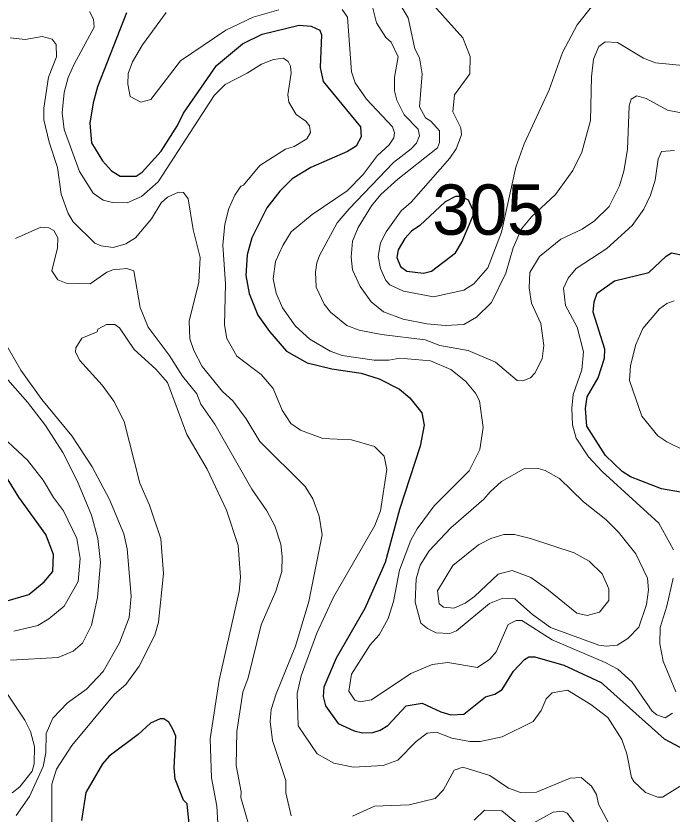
# Model space of a CAD drawing. Extents: x 673.3 to 698.5, y 6984.3 to 7012.3.
# Drawn here: x 695.289 to 696.332, y 7004.553 to 7005.822 of the extents above; entities that cross this region are included whole.
import ezdxf

# ---------------------------------------------------------------- set-up
doc = ezdxf.new("R2010")
doc.units = 0
doc.header["$LTSCALE"] = 0.032
doc.layers.add('1', color=7, linetype='Continuous', lineweight=25)
doc.layers.add('2', color=7, linetype='Continuous', lineweight=13)
doc.layers.add('21', color=7, linetype='Continuous')

msp = doc.modelspace()

# ---------------------------------------------------------------- linework, layer by layer
at = {"layer": '1'}
for points in [[(695.4647, 7005.8268), (695.4183, 7005.7095), (695.4113, 7005.6839), (695.4062, 7005.6517), (695.4087, 7005.6205), (695.4261, 7005.5916), (695.4406, 7005.5758), (695.4543, 7005.5674), (695.4796, 7005.5672), (695.4894, 7005.5738), (695.5194, 7005.6072), (695.5455, 7005.6479), (695.5553, 7005.6675), (695.6078, 7005.7435), (695.6487, 7005.7779), (695.6802, 7005.7933), (695.7391, 7005.8072), (695.758, 7005.8057), (695.7719, 7005.7994), (695.7748, 7005.792), (695.7726, 7005.7402)], [(695.7726, 7005.7402), (695.7775, 7005.7179), (695.8368, 7005.6457), (695.8377, 7005.6301), (695.8296, 7005.6152), (695.816, 7005.6063), (695.7574, 7005.581), (695.728, 7005.5633), (695.7082, 7005.5434), (695.6877, 7005.5171), (695.664, 7005.4695), (695.6564, 7005.4421), (695.6545, 7005.4095), (695.6597, 7005.3809), (695.6736, 7005.3465), (695.6919, 7005.3202), (695.7191, 7005.2891), (695.7516, 7005.2705), (695.791, 7005.2609), (695.8376, 7005.2542), (695.8665, 7005.2452), (695.8988, 7005.229), (695.9152, 7005.2149), (695.9342, 7005.1913), (695.9378, 7005.1716), (695.9314, 7005.1381), (695.8984, 7005.0374), (695.876, 7004.9533), (695.8433, 7004.8802), (695.798, 7004.801), (695.7783, 7004.7552), (695.7775, 7004.7401), (695.7809, 7004.7255), (695.8013, 7004.6973), (695.8268, 7004.6855), (695.8398, 7004.6827), (695.856, 7004.683), (695.8681, 7004.6868), (695.8801, 7004.6941), (695.9092, 7004.7255), (695.9349, 7004.7297), (695.9646, 7004.7158), (695.9802, 7004.7112), (696.0011, 7004.712), (696.0354, 7004.7394), (696.0505, 7004.7438), (696.0618, 7004.7514), (696.08, 7004.7805), (696.0973, 7004.7989), (696.1043, 7004.8031), (696.1141, 7004.8031), (696.1601, 7004.7899), (696.2194, 7004.7626), (696.3193, 7004.6728), (696.3525, 7004.6552)], [(696.3457, 7005.0651), (696.3155, 7005.0703), (696.2659, 7005.0895), (696.2527, 7005.098), (696.2262, 7005.1234), (696.1964, 7005.1698), (696.1944, 7005.1982), (696.1969, 7005.2163), (696.2146, 7005.2466), (696.2245, 7005.2779), (696.2253, 7005.2922), (696.2067, 7005.351), (696.2083, 7005.3678), (696.2131, 7005.3811), (696.2408, 7005.4009), (696.2953, 7005.414), (696.3225, 7005.4403), (696.3312, 7005.4455), (696.3518, 7005.4414)], [(695.2709, 7004.8912), (695.3091, 7004.9025), (695.3334, 7004.9226), (695.3472, 7004.9389), (695.3482, 7004.966), (695.336, 7004.9977), (695.2935, 7005.057), (695.267, 7005.1002)], [(695.5665, 7004.516), (695.5609, 7004.5696), (695.5551, 7004.5754), (695.5421, 7004.6088), (695.5405, 7004.627), (695.5429, 7004.6774), (695.5381, 7004.6881), (695.5316, 7004.6994), (695.5237, 7004.7046), (695.518, 7004.7045), (695.5027, 7004.6978), (695.4829, 7004.6797), (695.4367, 7004.6456), (695.4265, 7004.6334), (695.3998, 7004.5876), (695.3931, 7004.543)]]:
    msp.add_lwpolyline(points, dxfattribs=at)
msp.add_lwpolyline([(695.9875, 7005.4457), (695.9975, 7005.4622), (696.016, 7005.5046), (696.016, 7005.5129), (696.0086, 7005.5294), (695.9962, 7005.5352), (695.9876, 7005.5349), (695.9711, 7005.5266), (695.9309, 7005.489), (695.9179, 7005.4797), (695.9073, 7005.468), (695.8966, 7005.4504), (695.8943, 7005.438), (695.9003, 7005.4237), (695.9104, 7005.4165), (695.937, 7005.4132), (695.9493, 7005.4164)], close=True, dxfattribs=at)
at = {"layer": '2'}
for points in [[(695.8964, 7005.8453), (695.9126, 7005.8188), (695.9228, 7005.7698), (695.9306, 7005.7553), (695.9347, 7005.7302), (695.9306, 7005.6773), (695.9401, 7005.6602), (695.9486, 7005.6547), (695.9621, 7005.6396), (695.9623, 7005.6208), (695.9592, 7005.6122), (695.8958, 7005.5623), (695.8692, 7005.5382), (695.8543, 7005.52), (695.8331, 7005.4858), (695.8241, 7005.4639), (695.8218, 7005.4388), (695.8238, 7005.4186), (695.8361, 7005.3922), (695.8535, 7005.3676), (695.873, 7005.3519), (695.9043, 7005.34), (695.9421, 7005.3325), (695.9711, 7005.3301), (696.0008, 7005.3315), (696.0211, 7005.3432), (696.0451, 7005.3666), (696.0675, 7005.4132), (696.0795, 7005.4536), (696.0928, 7005.4838), (696.1088, 7005.5026), (696.1469, 7005.5384), (696.1742, 7005.5763), (696.1887, 7005.6056), (696.2025, 7005.6558), (696.2042, 7005.7252), (696.2074, 7005.7532), (696.2157, 7005.7732), (696.2256, 7005.7809), (696.2455, 7005.7796), (696.2867, 7005.755), (696.306, 7005.7474), (696.3763, 7005.7404)], [(695.8621, 7005.811), (695.852, 7005.8518)], [(696.352, 7004.602), (696.3171, 7004.58), (696.3093, 7004.58), (696.29, 7004.5874), (696.2711, 7004.605), (696.2677, 7004.6113), (696.2604, 7004.649), (696.2522, 7004.672), (696.2297, 7004.7067), (696.2031, 7004.7275), (696.1658, 7004.7501), (696.1413, 7004.7459), (696.1318, 7004.7365), (696.1238, 7004.7182), (696.1113, 7004.7007), (696.0617, 7004.6759), (696.0269, 7004.6689), (696.0107, 7004.6689), (695.9819, 7004.674), (695.9574, 7004.6833), (695.9426, 7004.6819), (695.9253, 7004.6684), (695.896, 7004.639), (695.8725, 7004.6304), (695.8254, 7004.6281), (695.794, 7004.6342), (695.7676, 7004.6493), (695.7376, 7004.6933), (695.7359, 7004.7452), (695.7425, 7004.7733), (695.7674, 7004.8408), (695.7936, 7004.8981), (695.8595, 7005.0122), (695.8686, 7005.0352), (695.8785, 7005.101), (695.8744, 7005.122), (695.8588, 7005.1378), (695.8222, 7005.1484), (695.7767, 7005.1501), (695.7411, 7005.1637), (695.7256, 7005.1743), (695.7121, 7005.1951), (695.6977, 7005.23), (695.6786, 7005.252), (695.6399, 7005.2812), (695.6242, 7005.3093), (695.6203, 7005.331), (695.6219, 7005.3963), (695.6179, 7005.4577), (695.621, 7005.491), (695.6274, 7005.5158), (695.6367, 7005.5372), (695.6465, 7005.5514), (695.6508, 7005.5529), (695.6767, 7005.5843), (695.7173, 7005.6105), (695.7313, 7005.6144), (695.7514, 7005.6266), (695.7571, 7005.6367), (695.7554, 7005.6476), (695.7495, 7005.6549), (695.7345, 7005.6654), (695.7227, 7005.6849), (695.7213, 7005.6967), (695.7261, 7005.7308), (695.7253, 7005.7421), (695.7215, 7005.7498), (695.7144, 7005.755), (695.6984, 7005.753), (695.679, 7005.7454), (695.6564, 7005.7308), (695.6214, 7005.7132), (695.604, 7005.6957), (695.5147, 7005.5583), (695.4881, 7005.5351), (695.4655, 7005.5247), (695.4423, 7005.5256), (695.4274, 7005.529), (695.4115, 7005.5405), (695.3896, 7005.5746), (695.3656, 7005.6416), (695.362, 7005.6681), (695.3654, 7005.7003), (695.3717, 7005.7242), (695.381, 7005.7456), (695.4133, 7005.8041), (695.4122, 7005.8169), (695.4056, 7005.8293)], [(695.5278, 7005.8273), (695.4901, 7005.7762), (695.4738, 7005.7489), (695.4672, 7005.7307), (695.4664, 7005.7135), (695.4705, 7005.694), (695.4875, 7005.6851), (695.503, 7005.6894), (695.5501, 7005.7508), (695.6224, 7005.7994), (695.6659, 7005.8202), (695.7069, 7005.8317)], [(695.8075, 7005.8323), (695.8157, 7005.8203), (695.8221, 7005.7333), (695.8281, 7005.7158), (695.846, 7005.6897), (695.8877, 7005.6456), (695.8906, 7005.6362), (695.8898, 7005.6282), (695.8822, 7005.6172), (695.8631, 7005.5997), (695.8408, 7005.5702), (695.8155, 7005.5441), (695.7596, 7005.5066), (695.7266, 7005.4786), (695.7129, 7005.4569), (695.7014, 7005.4317), (695.6977, 7005.4039), (695.7026, 7005.3816), (695.7125, 7005.358), (695.7331, 7005.3287), (695.7559, 7005.308), (695.7886, 7005.289), (695.8073, 7005.2824), (695.8584, 7005.275), (695.8815, 7005.2747), (695.8991, 7005.2778), (695.9479, 7005.2739), (695.9805, 7005.2598), (696.0038, 7005.2412), (696.0193, 7005.2225), (696.0257, 7005.21), (696.0316, 7005.1677), (696.0266, 7005.133), (696.0095, 7005.0988), (695.9539, 7005.0433), (695.9265, 7005.0066), (695.9167, 7004.9889), (695.8988, 7004.941), (695.8889, 7004.8914), (695.8808, 7004.8642), (695.8662, 7004.8382), (695.8522, 7004.8224), (695.8221, 7004.7758), (695.8182, 7004.7488), (695.8276, 7004.7342)], [(696.2041, 7005.8366), (696.1813, 7005.8077), (696.158, 7005.7639), (696.1365, 7005.7046), (696.0969, 7005.6189), (696.0835, 7005.5819), (696.0608, 7005.4783), (696.0391, 7005.4218), (696.017, 7005.3961), (696.0011, 7005.3862), (695.9528, 7005.3757), (695.9049, 7005.3845), (695.8831, 7005.3948), (695.877, 7005.4014), (695.8684, 7005.4203), (695.8649, 7005.4394), (695.8684, 7005.4614), (695.8775, 7005.4787), (695.9013, 7005.5124), (695.9172, 7005.5259), (695.9787, 7005.5958), (695.9886, 7005.6108), (695.9973, 7005.6333), (695.9964, 7005.6444), (695.9835, 7005.6697), (695.9861, 7005.6964), (696.0103, 7005.7302), (696.0112, 7005.7573), (695.9995, 7005.7871), (695.9532, 7005.8385)], [(696.3603, 7005.6656), (696.3249, 7005.6723), (696.2907, 7005.691), (696.2761, 7005.6948), (696.2669, 7005.6898), (696.2637, 7005.6789), (696.2611, 7005.6096), (696.2553, 7005.5754), (696.2485, 7005.552), (696.2318, 7005.519), (696.2089, 7005.4963), (696.189, 7005.4833), (696.1551, 7005.4672), (696.1215, 7005.4394), (696.1057, 7005.4143), (696.1049, 7005.3897), (696.1084, 7005.3653), (696.1236, 7005.3331), (696.1284, 7005.298), (696.1253, 7005.2769), (696.1141, 7005.2541), (696.1067, 7005.2467), (696.0945, 7005.2421), (696.0857, 7005.2424), (696.0514, 7005.2717), (696.0079, 7005.2901), (695.9629, 7005.2981), (695.9395, 7005.3072), (695.87, 7005.3155), (695.8343, 7005.3225), (695.815, 7005.3301), (695.7891, 7005.3509), (695.7789, 7005.3637), (695.7659, 7005.3911), (695.7648, 7005.4146), (695.7674, 7005.4297), (695.7716, 7005.4413), (695.7994, 7005.4929), (695.8187, 7005.5153), (695.889, 7005.589), (695.9172, 7005.6106), (695.9256, 7005.62), (695.9304, 7005.6312), (695.9283, 7005.6423), (695.906, 7005.665), (695.8945, 7005.6883), (695.8907, 7005.7028), (695.8906, 7005.7248), (695.8963, 7005.7572), (695.8855, 7005.7805), (695.8768, 7005.788), (695.8621, 7005.811)], [(695.2796, 7005.7873), (695.3031, 7005.7845), (695.3303, 7005.7893), (695.3464, 7005.7853), (695.3528, 7005.7768), (695.3531, 7005.7568), (695.3402, 7005.7245), (695.3328, 7005.6756), (695.3328, 7005.6568)], [(695.3328, 7005.6568), (695.3413, 7005.6215), (695.3547, 7005.5811), (695.3604, 7005.5385), (695.3718, 7005.5079), (695.3796, 7005.4949), (695.4141, 7005.461), (695.4242, 7005.4568), (695.4433, 7005.454), (695.4633, 7005.4599), (695.4787, 7005.4694), (695.504, 7005.4997), (695.5195, 7005.5247), (695.5295, 7005.5341), (695.5471, 7005.5417), (695.5553, 7005.5414), (695.5624, 7005.5311), (695.5703, 7005.4825), (695.5819, 7005.4378), (695.5796, 7005.3987), (695.5641, 7005.3371), (695.5653, 7005.3088), (695.5716, 7005.2904), (695.5846, 7005.2647), (695.617, 7005.225), (695.6335, 7005.2101), (695.6546, 7005.1816), (695.6764, 7005.1458), (695.7485, 7005.0738), (695.7606, 7005.0542), (695.7711, 7005.0266), (695.7758, 7004.997), (695.7545, 7004.8913), (695.7334, 7004.8202), (695.7023, 7004.7444), (695.6944, 7004.7195), (695.6928, 7004.7007), (695.6968, 7004.6704), (695.7179, 7004.6068), (695.718, 7004.5871), (695.7263, 7004.5507)], [(696.3344, 7004.9736), (696.3108, 7005.0157), (696.2207, 7005.0977), (696.1992, 7005.121), (696.1794, 7005.1511), (696.174, 7005.1723), (696.1725, 7005.1987), (696.1749, 7005.2201), (696.1885, 7005.2594), (696.1912, 7005.2881), (696.1814, 7005.3271), (696.1627, 7005.3619), (696.1594, 7005.3894), (696.1669, 7005.4052), (696.1798, 7005.4203), (696.2285, 7005.4521), (696.2687, 7005.4891), (696.2872, 7005.515), (696.2978, 7005.537), (696.305, 7005.5608), (696.3102, 7005.5942), (696.3151, 7005.6067), (696.336, 7005.608)], [(695.4763, 7005.4167), (695.4652, 7005.4204), (695.4428, 7005.4187), (695.433, 7005.4147), (695.4066, 7005.396), (695.3688, 7005.3975), (695.3553, 7005.4027), (695.346, 7005.4169), (695.3546, 7005.4532), (695.3555, 7005.4691), (695.3488, 7005.4808), (695.3412, 7005.4853), (695.3281, 7005.4863), (695.2878, 7005.4683)], [(695.6642, 7004.5173), (695.6464, 7004.5798), (695.6471, 7004.5889), (695.639, 7004.6307), (695.6398, 7004.6848), (695.6496, 7004.7469), (695.6578, 7004.77), (695.6788, 7004.8542), (695.702, 7004.9075), (695.7114, 7004.9389), (695.7122, 7004.9625), (695.7099, 7004.9825), (695.7004, 7005.0114), (695.6878, 7005.0352), (695.6639, 7005.07), (695.6051, 7005.1731), (695.5826, 7005.2049), (695.5764, 7005.2214), (695.5536, 7005.2492), (695.5325, 7005.2826), (695.4987, 7005.3274), (695.486, 7005.3587), (695.4763, 7005.4167)], [(696.3354, 7005.3691), (696.324, 7005.365), (696.3123, 7005.3567), (696.2857, 7005.3251), (696.2747, 7005.2996), (696.266, 7005.2663), (696.2646, 7005.2426), (696.2838, 7005.1857), (696.3095, 7005.1546), (696.3236, 7005.1449), (696.351, 7005.1318)], [(695.2455, 7005.3466), (695.2965, 7005.2587), (695.3297, 7005.2125), (695.3777, 7005.1547), (695.4101, 7005.1052), (695.4377, 7005.0534), (695.4605, 7004.9987), (695.4656, 7004.9747), (695.472, 7004.8995), (695.4687, 7004.8656), (695.4536, 7004.8257), (695.4273, 7004.7801), (695.4007, 7004.752), (695.3706, 7004.7302), (695.3471, 7004.7058), (695.3368, 7004.6815), (695.336, 7004.6508), (695.332, 7004.6287), (695.3101, 7004.5811), (695.2891, 7004.5511)], [(695.3459, 7004.5404), (695.3459, 7004.6006), (695.353, 7004.6246), (695.3775, 7004.6622), (695.4455, 7004.744), (695.4635, 7004.7595), (695.4847, 7004.7885), (695.5094, 7004.8379), (695.5153, 7004.8583), (695.5234, 7004.9359), (695.5189, 7004.9906), (695.501, 7005.0442), (695.4855, 7005.0792), (695.4607, 7005.1775), (695.4442, 7005.2098), (695.4258, 7005.2353), (695.3902, 7005.2743), (695.3833, 7005.2877), (695.3841, 7005.2943), (695.3932, 7005.3096), (695.4178, 7005.3199), (695.419, 7005.3239), (695.4329, 7005.3316), (695.4457, 7005.3317), (695.4535, 7005.3265), (695.4766, 7005.292), (695.5111, 7005.2607), (695.5298, 7005.2396), (695.5602, 7005.1569), (695.5928, 7005.1015), (695.6234, 7005.0363), (695.6421, 7004.9804), (695.6456, 7004.9298), (695.6439, 7004.9071), (695.6121, 7004.7663), (695.5974, 7004.6729), (695.5999, 7004.6111), (695.6081, 7004.5659), (695.6112, 7004.5113)], [(695.2801, 7004.7979), (695.3559, 7004.8022), (695.3795, 7004.8125), (695.3944, 7004.8249), (695.4087, 7004.8534), (695.4183, 7004.8974), (695.4231, 7004.9532), (695.4191, 7004.9912), (695.4086, 7005.0285), (695.3868, 7005.0819), (695.3631, 7005.1278), (695.3358, 7005.1712), (695.3071, 7005.2083), (695.2554, 7005.2657)], [(695.252, 7005.1665), (695.3072, 7005.1161), (695.3321, 7005.0839), (695.3484, 7005.0564), (695.3645, 7005.0352), (695.3856, 7004.9915), (695.3907, 7004.9596), (695.3874, 7004.9231), (695.3655, 7004.884), (695.3412, 7004.8635), (695.3233, 7004.8529), (695.2853, 7004.8439)], [(696.3383, 7004.7475), (696.318, 7004.7964), (696.3125, 7004.8241), (696.3133, 7004.8498), (696.3239, 7004.884), (696.3337, 7004.9283)], [(695.8276, 7004.7342), (695.836, 7004.7319), (695.854, 7004.7349), (695.9165, 7004.7769), (695.9507, 7004.7908), (695.9755, 7004.7941), (696.0226, 7004.7862), (696.0422, 7004.7995), (696.0526, 7004.8111), (696.0715, 7004.8544), (696.0842, 7004.8608), (696.0931, 7004.8609), (696.1413, 7004.8301), (696.2256, 7004.7944), (696.246, 7004.7834), (696.2687, 7004.763), (696.3004, 7004.7169), (696.3076, 7004.7111), (696.3211, 7004.7064), (696.3329, 7004.7136)], [(695.2826, 7004.587), (695.2947, 7004.5964), (695.3144, 7004.6217), (695.3175, 7004.6329), (695.3181, 7004.6609), (695.3117, 7004.6848), (695.3028, 7004.7027), (695.2702, 7004.7516)], [(695.8239, 7004.5499), (695.8587, 7004.5658), (695.914, 7004.5678), (695.9556, 7004.5783), (695.9686, 7004.592), (695.9855, 7004.6233), (695.9991, 7004.6279), (696.0424, 7004.6148), (696.072, 7004.5943), (696.0908, 7004.5874), (696.1167, 7004.5881), (696.17, 7004.6104), (696.1873, 7004.6116), (696.2041, 7004.5978), (696.2117, 7004.5843), (696.2149, 7004.5692), (696.2511, 7004.5018)], [(696.0879, 7004.5369), (696.0613, 7004.5587), (696.0337, 7004.5597), (696.0176, 7004.5434)], [(696.1759, 7004.5412), (696.1653, 7004.5546), (696.1576, 7004.5579), (696.1429, 7004.5565), (696.1124, 7004.5394)]]:
    msp.add_lwpolyline(points, dxfattribs=at)
for points in [[(696.042, 7004.888), (696.0632, 7004.8963), (696.0823, 7004.8952), (696.1099, 7004.8706), (696.1386, 7004.8497), (696.2158, 7004.822), (696.2272, 7004.8203), (696.2447, 7004.8218), (696.262, 7004.8324), (696.2791, 7004.8506), (696.2912, 7004.8864), (696.2945, 7004.9098), (696.2929, 7004.9285), (696.2742, 7004.9668), (696.2469, 7005.0015), (696.2266, 7005.0217), (696.1911, 7005.0499), (696.1533, 7005.0869), (696.1304, 7005.0994), (696.1193, 7005.1027), (696.0961, 7005.102), (696.0611, 7005.082), (696.0426, 7005.0658), (696.0329, 7005.0537), (695.9802, 7005.0083), (695.9456, 7004.972), (695.9315, 7004.9492), (695.9251, 7004.9272), (695.9234, 7004.8902), (695.9325, 7004.8567), (695.9433, 7004.8481), (695.9571, 7004.8415), (695.9785, 7004.8404), (695.9894, 7004.8444)], [(696.0553, 7004.9344), (696.0777, 7004.9407), (696.1075, 7004.9292), (696.1331, 7004.9116), (696.1808, 7004.8724), (696.1971, 7004.8692), (696.2167, 7004.8745), (696.2317, 7004.893), (696.2317, 7004.9116), (696.221, 7004.9352), (696.2, 7004.9554), (696.1765, 7004.9684), (696.107, 7004.9916), (696.0815, 7004.9977), (696.0645, 7004.9977), (696.0437, 7004.9912), (696.0243, 7004.9814), (695.9837, 7004.9482), (695.9591, 7004.9082), (695.9615, 7004.8874), (695.9687, 7004.8822), (695.985, 7004.8806), (696.003, 7004.8887), (696.018, 7004.8994)]]:
    msp.add_lwpolyline(points, close=True, dxfattribs=at)

# ---------------------------------------------------------------- texts
at = {"layer": '21'}
msp.add_text('305', height=0.08, dxfattribs=at).set_placement((695.9507, 7005.4742))

doc.saveas('drawing.dxf')
